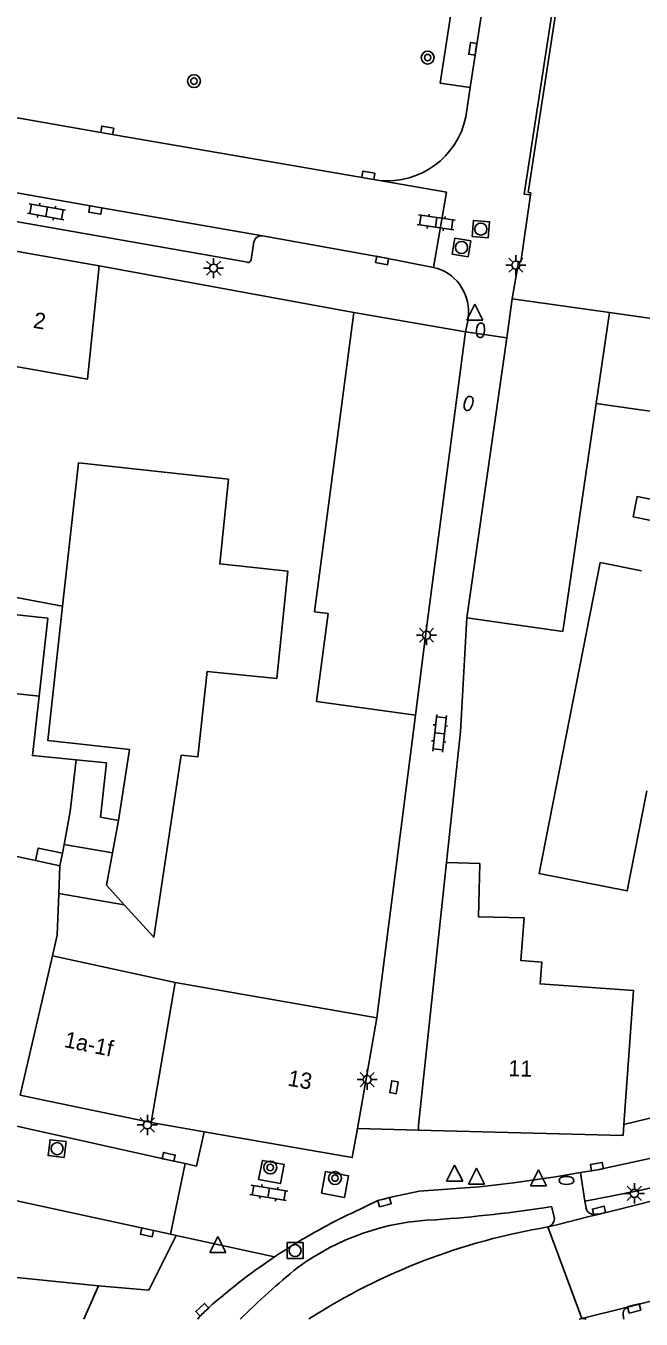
# Model space of a CAD drawing. Extents: x 132999 to 136000, y 398499 to 400501.
# Drawn here: x 133817.5 to 133855.8, y 398500 to 398580.4 of the extents above; entities that cross this region are included whole.
import ezdxf

# ---------------------------------------------------------------- set-up
doc = ezdxf.new("R2010")
doc.units = 0
for name, color, linetype in [('gg-afsc-erfafscheiding', 7, 'Continuous'), ('gg-afsc-hekwerk', 7, 'Continuous'), ('gg-afsc-muur', 7, 'Continuous'), ('gg-anno-huisnummerreeks BGT', 7, 'Continuous'), ('gg-bbg-bijgebouw', 7, 'Continuous'), ('gg-bbg-gedigitaliseerde bebouwing', 7, 'Continuous'), ('gg-bbg-gedigitaliseerde bijgebouw', 7, 'Continuous'), ('gg-bbg-hoofdgebouw', 7, 'Continuous'), ('gg-bbg-luifel en loopbrug', 7, 'Continuous'), ('gg-bbg-tussenscheiding', 7, 'Continuous'), ('gg-knt-verharding', 7, 'Continuous'), ('gg-knt-verharding nz', 7, 'Continuous'), ('gt-grn-weggrens', 7, 'Continuous'), ('gt-symb-boom', 7, 'Continuous'), ('gt-symb-brandkraan', 7, 'Continuous'), ('gt-symb-klinker verharding', 7, 'Continuous'), ('gt-symb-kolk', 7, 'Continuous'), ('gt-symb-kolk center center', 7, 'Continuous'), ('gt-symb-lichtmast', 7, 'Continuous'), ('gt-symb-rioolschacht', 7, 'Continuous'), ('gt-symb-waterafsluiter', 7, 'Continuous')]:
    doc.layers.add(name, color=color, linetype=linetype)

# ---------------------------------------------------------------- blocks, each defined once
blk = doc.blocks.new('gt0-KOLK')
at = {"layer": 'gt-symb-kolk'}
blk.add_lwpolyline([(0, 0), (0.375, 0), (0.375, 0.4), (-0.375, 0.4), (-0.375, 0), (0, 0)], dxfattribs=at)
blk = doc.blocks.new('gt0-RS')
at = {"layer": 'gt-symb-rioolschacht'}
blk.add_lwpolyline([(-0.5, -0.5), (0.5, -0.5), (0.5, 0.5), (-0.5, 0.5)], close=True, dxfattribs=at)
blk.add_circle((0, 0), 0.375, dxfattribs=at)
blk = doc.blocks.new('gt0-LMAST')
at = {"layer": 'gt-symb-lichtmast'}
for p, q in [((-0.182, 0.173), (-0.447, 0.438)), ((-0.005, 0.246), (-0.005, 0.621)), ((0.172, 0.173), (0.437, 0.438)), ((-0.255, -0.004), (-0.63, -0.004)), ((-0.182, -0.181), (-0.447, -0.446)), ((-0.005, -0.254), (-0.005, -0.629)), ((0.437, -0.446), (0.172, -0.181)), ((0.245, -0.004), (0.62, -0.004))]:
    blk.add_line(p, q, dxfattribs=at)
blk.add_circle((-0.005, -0.004), 0.25, dxfattribs=at)
blk = doc.blocks.new('gt0-BR')
at = {"layer": 'gt-symb-brandkraan'}
for centre, radius, start, end in [((-0.244, 0), 0.206, 107.56694, 252.43307), ((0.599, -2.664), 3, 106.89205, 107.56694), ((0, -0.691), 0.938, 73.10799, 106.89205), ((-0.599, -2.664), 3, 72.43309, 73.10799), ((0.244, 0), 0.206, 287.56695, 72.43309), ((0.599, 2.664), 3, 252.43307, 253.10797), ((0, 0.691), 0.938, 253.10797, 286.89206), ((-0.599, 2.664), 3, 286.89206, 287.56695)]:
    blk.add_arc(centre, radius, start, end, dxfattribs=at)
blk = doc.blocks.new('gt0-WAFSL')
at = {"layer": 'gt-symb-waterafsluiter'}
for p, q in [((-0.5, -0.333), (0, 0.667)), ((0, 0.667), (0.5, -0.333)), ((0.5, -0.333), (-0.5, -0.333))]:
    blk.add_line(p, q, dxfattribs=at)
blk = doc.blocks.new('gt0-BOOM')
at = {"layer": 'gt-symb-boom'}
for radius in [0.4, 0.2]:
    blk.add_circle((0, 0), radius, dxfattribs=at)
blk = doc.blocks.new('gt0-KOLKCC')
at = {"layer": 'gt-symb-kolk center center'}
blk.add_lwpolyline([(-0.375, 0.2), (0.375, 0.2), (0.375, -0.2), (-0.375, -0.2)], close=True, dxfattribs=at)
blk = doc.blocks.new('gt0-KL1')
at = {"layer": 'gt-symb-klinker verharding'}
for p, q in [((-1.15, 0.3), (1.15, 0.3)), ((-1, -0.3), (-1, 0.3)), ((-0.5, 0.3), (-0.5, 0.45)), ((0, -0.3), (0, 0.3)), ((0.5, 0.3), (0.5, 0.45)), ((1, -0.3), (1, 0.3)), ((-1.15, -0.3), (1.15, -0.3)), ((-0.5, -0.45), (-0.5, -0.3)), ((0.5, -0.45), (0.5, -0.3))]:
    blk.add_line(p, q, dxfattribs=at)

msp = doc.modelspace()

# ---------------------------------------------------------------- linework, layer by layer
at = {"layer": 'gg-afsc-erfafscheiding'}
msp.add_line((133812.811, 398545.642), (133819.826, 398544.351), dxfattribs=at)
msp.add_lwpolyline([(133818.358, 398538.736), (133817.951, 398535.05), (133820.675, 398534.777)], dxfattribs=at)
at = {"layer": 'gg-afsc-hekwerk'}
for p, q in [((133848.33, 398565.745), (133848.938, 398569.914)), ((133848.938, 398569.914), (133848.957, 398570.047)), ((133844.9, 398561.401), (133847.456, 398561.036))]:
    msp.add_line(p, q, dxfattribs=at)
at = {"layer": 'gg-afsc-muur'}
for p, q in [((133848.8, 398570.064), (133851.267, 398586.212)), ((133848.8, 398570.064), (133848.957, 398570.047)), ((133847.802, 398563.464), (133848.186, 398565.728)), ((133837.94, 398562.601), (133822.1, 398565.501)), ((133839.37, 398518.741), (133841.776, 398537.558)), ((133854.748, 398512.101), (133879.437, 398518.157))]:
    msp.add_line(p, q, dxfattribs=at)
for points in [[(133848.186, 398565.728), (133848.193, 398565.768), (133848.33, 398565.745)], [(133843.708, 398528.39), (133844.588, 398536.53), (133844.97, 398543.62)]]:
    msp.add_lwpolyline(points, dxfattribs=at)
at = {"layer": 'gg-bbg-bijgebouw'}
for p, q in [((133837.94, 398562.601), (133844.9, 398561.401)), ((133844.9, 398561.401), (133842.49, 398543.141)), ((133842.49, 398543.141), (133841.776, 398537.558))]:
    msp.add_line(p, q, dxfattribs=at)
msp.add_lwpolyline([(133820.81, 398553.261), (133830.14, 398552.231), (133829.6, 398546.971), (133833.84, 398546.511), (133833.16, 398539.841)], dxfattribs=at)
at = {"layer": 'gg-bbg-gedigitaliseerde bebouwing'}
for p, q in [((133847.802, 398563.464), (133853.859, 398562.604)), ((133821.37, 398558.451), (133815.18, 398559.543)), ((133853.03, 398556.935), (133850.957, 398542.765)), ((133850.957, 398542.765), (133844.97, 398543.62)), ((133814.922, 398529.225), (133818.147, 398528.527)), ((133818.147, 398528.527), (133819.648, 398528.202)), ((133843.708, 398528.39), (133845.786, 398528.339)), ((133826.825, 398520.938), (133819.205, 398522.588)), ((133839.37, 398518.741), (133826.825, 398520.938))]:
    msp.add_line(p, q, dxfattribs=at)
for points in [[(133845.786, 398528.339), (133845.704, 398525.019), (133848.535, 398524.95)], [(133819.583, 398526.477), (133819.485, 398523.88), (133819.205, 398522.588)], [(133848.535, 398524.95), (133848.345, 398522.298), (133849.635, 398522.206), (133849.538, 398520.846), (133855.344, 398520.431), (133854.748, 398512.101)]]:
    msp.add_lwpolyline(points, dxfattribs=at)
at = {"layer": 'gg-bbg-gedigitaliseerde bijgebouw'}
for p, q in [((133835.492, 398543.993), (133837.94, 398562.601)), ((133820.81, 398553.261), (133819.826, 398544.351)), ((133841.776, 398537.558), (133835.62, 398538.405)), ((133823.997, 398535.433), (133823.296, 398531.016)), ((133820.3, 398531.575), (133820.675, 398534.777)), ((133820.675, 398534.777), (133822.549, 398534.588)), ((133822.189, 398531.223), (133822.549, 398534.588)), ((133819.916, 398529.516), (133820.3, 398531.575)), ((133822.189, 398531.223), (133823.296, 398531.016)), ((133819.814, 398528.97), (133819.916, 398529.516)), ((133819.814, 398528.97), (133819.648, 398528.202)), ((133819.583, 398526.477), (133823.654, 398525.766))]:
    msp.add_line(p, q, dxfattribs=at)
for points in [[(133853.859, 398562.604), (133859.664, 398561.78), (133858.858, 398556.107), (133853.03, 398556.935)], [(133856.17, 398532.86), (133854.945, 398526.636), (133849.472, 398527.713), (133853.279, 398547.048), (133855.84, 398546.544)], [(133818.358, 398538.736), (133818.896, 398543.602), (133815.435, 398543.966)], [(133819.826, 398544.351), (133818.903, 398535.995), (133823.997, 398535.433)], [(133835.62, 398538.405), (133836.341, 398543.881), (133835.492, 398543.993)], [(133815.446, 398541.183), (133815.455, 398539.057), (133818.358, 398538.736)], [(133827.196, 398535.08), (133828.24, 398534.965), (133828.827, 398540.284), (133833.16, 398539.841)], [(133827.196, 398535.08), (133825.496, 398523.751), (133823.654, 398525.766)]]:
    msp.add_lwpolyline(points, dxfattribs=at)
at = {"layer": 'gg-bbg-hoofdgebouw'}
for p, q in [((133816.304, 398566.524), (133822.1, 398565.501)), ((133822.1, 398565.501), (133821.37, 398558.451)), ((133847.456, 398561.036), (133847.802, 398563.464)), ((133844.97, 398543.62), (133847.456, 398561.036)), ((133839.37, 398518.741), (133838.165, 398511.851)), ((133828.63, 398511.649), (133825.33, 398512.221)), ((133804.313, 398503.901), (133822.056, 398502.068)), ((133821.145, 398500), (133822.056, 398502.068))]:
    msp.add_line(p, q, dxfattribs=at)
for points in [[(133843.708, 398528.39), (133841.967, 398512.073), (133841.963, 398511.754)], [(133825.33, 398512.221), (133818.27, 398513.691), (133817.177, 398513.932)], [(133838.165, 398511.851), (133837.85, 398510.051), (133828.63, 398511.649)], [(133841.963, 398511.754), (133854.7, 398511.43), (133854.748, 398512.101)]]:
    msp.add_lwpolyline(points, dxfattribs=at)
at = {"layer": 'gg-bbg-luifel en loopbrug'}
for points in [[(133856.456, 398549.674), (133855.32, 398549.898), (133855.568, 398551.16), (133858.487, 398550.586)], [(133818.147, 398528.527), (133818.314, 398529.295), (133819.814, 398528.97)]]:
    msp.add_lwpolyline(points, dxfattribs=at)
at = {"layer": 'gg-bbg-tussenscheiding'}
for p, q in [((133853.03, 398556.935), (133853.859, 398562.604)), ((133822.92, 398528.991), (133823.296, 398531.016)), ((133822.92, 398528.991), (133819.916, 398529.516)), ((133819.648, 398528.202), (133819.583, 398526.477)), ((133817.177, 398513.932), (133819.205, 398522.588)), ((133825.33, 398512.221), (133826.825, 398520.938))]:
    msp.add_line(p, q, dxfattribs=at)
msp.add_lwpolyline([(133823.654, 398525.766), (133822.546, 398526.979), (133822.92, 398528.991)], dxfattribs=at)
at = {"layer": 'gg-knt-verharding'}
for p, q in [((133845.186, 398576.594), (133850.138, 398608.711)), ((133844.911, 398574.768), (133845.186, 398576.594)), ((133831.324, 398565.725), (133807.018, 398570.005)), ((133831.729, 398566.997), (133831.555, 398565.89)), ((133841.963, 398511.754), (133838.165, 398511.851)), ((133827.455, 398509.674), (133826.534, 398505.282)), ((133826.534, 398505.282), (133812.111, 398508.423)), ((133850.415, 398506.368), (133850.238, 398506.999)), ((133852.391, 398506.917), (133852.312, 398507.344)), ((133852.579, 398506.373), (133850.578, 398505.872)), ((133853.313, 398506.557), (133852.579, 398506.373)), ((133853.313, 398506.557), (133853.003, 398506.519)), ((133850.578, 398505.872), (133850.017, 398505.731)), ((133826.893, 398505.204), (133826.534, 398505.282)), ((133859.425, 398501.869), (133854.983, 398500.754)), ((133854.561, 398500.648), (133852.47, 398500.123)), ((133854.983, 398500.754), (133854.561, 398500.648)), ((133835.138, 398500), (133835.19, 398500.039)), ((133852.47, 398500.123), (133852.123, 398500.036)), ((133854.704, 398500.236), (133854.739, 398500))]:
    msp.add_line(p, q, dxfattribs=at)
for points in [[(133849.085, 398614.206), (133843.315, 398576.874), (133845.186, 398576.594)], [(133854.331, 398607.658), (133848.54, 398569.972), (133848.938, 398569.914)], [(133797.268, 398578.178), (133822.565, 398573.737), (133839.542, 398570.813)], [(133842.904, 398565.411), (133839.74, 398566.028), (133832.26, 398567.367)], [(133844.9, 398561.401), (133845.045, 398562.088), (133845.073, 398562.513)], [(133920.891, 398526.199), (133869.303, 398513.143), (133856.258, 398509.963), (133853.11, 398509.287), (133852.051, 398509.113)], [(133927.045, 398525.41), (133923.922, 398524.422), (133920.766, 398523.545), (133870.102, 398510.765), (133853.313, 398506.557)], [(133919.764, 398524.063), (133858.451, 398508.617), (133855.723, 398507.999), (133852.979, 398507.454), (133852.312, 398507.344)], [(133796.261, 398516.597), (133813.224, 398512.839), (133826.382, 398509.897), (133827.455, 398509.674)], [(133828.63, 398511.649), (133828.158, 398509.518), (133827.455, 398509.674)], [(133832.02, 398508.675), (133832.259, 398509.868), (133833.613, 398509.626), (133833.374, 398508.433), (133832.02, 398508.675)], [(133835.943, 398507.824), (133836.19, 398509.172), (133837.621, 398508.917), (133837.374, 398507.569), (133835.943, 398507.824)], [(133852.051, 398509.113), (133850.501, 398508.858), (133847.883, 398508.481), (133845.758, 398508.237), (133842.017, 398507.951), (133840.172, 398507.566), (133839.448, 398507.374), (133837.783, 398506.579)], [(133822.056, 398502.068), (133825.181, 398501.797), (133826.893, 398505.204)], [(133851.971, 398500), (133852.047, 398500.018), (133852.123, 398500.036)]]:
    msp.add_lwpolyline(points, dxfattribs=at)
for centre, radius, start, end in [((133840.024, 398575.781), 4.991, 264.46422, 348.28919), ((133832.198, 398566.89), 0.481, 82.58521, 167.15224), ((133831.375, 398565.898), 0.181, 253.72812, 357.34723), ((133842.27, 398562.676), 2.808, 356.67597, 76.94986), ((133837.582, 398586.746), 80.745, 273.86863, 279.01761), ((133852.892, 398507.019), 0.512, 191.45329, 282.47265), ((133843.562, 398490.813), 15.381, 91.98159, 126.31319), ((133854.016, 398472.424), 37.816, 115.42042, 121.04085), ((133849.857, 398506.274), 0.566, 286.41286, 9.59255), ((133856.454, 398466.807), 39.452, 99.38963, 122.61339), ((133853.466, 398473.308), 36.775, 121.01763, 123.79146), ((133853.946, 398472.517), 37.7, 123.72812, 132.16144), ((133868.02, 398462.053), 53.107, 129.20225, 134.39512), ((133855.129, 398500.341), 0.437, 109.435, 193.9503), ((133863.034, 398468.698), 46.817, 137.27601, 138.04096), ((133852.208, 398499.621), 0.423, 63.45701, 101.57292)]:
    msp.add_arc(centre, radius, start, end, dxfattribs=at)
at = {"layer": 'gg-knt-verharding nz'}
msp.add_lwpolyline([(133832.26, 398567.367), (133821.898, 398569.171), (133806.651, 398571.874)], dxfattribs=at)
at = {"layer": 'gt-grn-weggrens'}
for p, q in [((133852.312, 398507.344), (133852.051, 398509.113)), ((133850.017, 398505.731), (133852.123, 398500.036)), ((133826.893, 398505.204), (133833.013, 398503.871))]:
    msp.add_line(p, q, dxfattribs=at)
msp.add_lwpolyline([(133839.542, 398570.813), (133843.711, 398570.094), (133842.904, 398565.411)], dxfattribs=at)

# ---------------------------------------------------------------- block references
at = {"layer": 'gt-symb-boom'}
for p in [(133842.538, 398578.459), (133827.997, 398576.992), (133832.744, 398509.431), (133836.775, 398508.772)]:
    msp.add_blockref('gt0-BOOM', p, dxfattribs=at)
at = {"layer": 'gt-symb-brandkraan'}
for p, rotation in [((133845.83, 398561.499), 84.95825817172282), ((133845.085, 398556.95), -106.38630565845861)]:
    msp.add_blockref('gt0-BR', p, dxfattribs=dict(at, rotation=rotation))
msp.add_blockref('gt0-BR', (133851.175, 398508.627), dxfattribs=at)
at = {"layer": 'gt-symb-klinker verharding'}
for p, rotation in [((133818.825, 398568.87), -10.140793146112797), ((133843.072, 398568.21), -8.162509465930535), ((133843.283, 398536.426), 84.03296237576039), ((133832.652, 398507.854), 170.49998940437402)]:
    msp.add_blockref('gt0-KL1', p, dxfattribs=dict(at, rotation=rotation))
at = {"layer": 'gt-symb-kolk'}
for p, rotation in [((133845.545, 398578.973), 81.43053019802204), ((133822.565, 398573.737), -10.00096759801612), ((133838.814, 398570.938), -9.779390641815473), ((133821.898, 398569.171), 170.12244057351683), ((133839.74, 398566.028), 168.97335512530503), ((133826.382, 398509.897), -12.601456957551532), ((133853.11, 398509.287), 10.837910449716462), ((133839.81, 398507.47), -165.17189147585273), ((133853.248, 398506.549), 14.300277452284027), ((133825.116, 398505.591), 167.70402595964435), ((133828.378, 398500.724), -136.82408983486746), ((133855.343, 398500.86), -165.82485794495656)]:
    msp.add_blockref('gt0-KOLK', p, dxfattribs=dict(at, rotation=rotation))
at = {"layer": 'gt-symb-kolk center center', "rotation": -99.9050792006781}
msp.add_blockref('gt0-KOLKCC', (133840.44, 398514.42), dxfattribs=at)
at = {"layer": 'gt-symb-lichtmast'}
for p in [(133829.225, 398565.368), (133848.031, 398565.549), (133842.475, 398542.539), (133838.779, 398514.9), (133825.103, 398512.08), (133855.404, 398507.826)]:
    msp.add_blockref('gt0-LMAST', p, dxfattribs=at)
at = {"layer": 'gt-symb-rioolschacht'}
for p, rotation in [((133845.845, 398567.793), -4.8554478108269), ((133844.642, 398566.649), -9.45170942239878), ((133819.481, 398510.603), 82.9450518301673)]:
    msp.add_blockref('gt0-RS', p, dxfattribs=dict(at, rotation=rotation))
msp.add_blockref('gt0-RS', (133834.287, 398504.264), dxfattribs=at)
at = {"layer": 'gt-symb-waterafsluiter'}
for p in [(133845.47, 398562.452), (133844.218, 398508.916), (133845.574, 398508.731), (133849.437, 398508.622), (133829.481, 398504.482)]:
    msp.add_blockref('gt0-WAFSL', p, dxfattribs=at)

# ---------------------------------------------------------------- texts
at = {"layer": 'gg-anno-huisnummerreeks BGT'}
for s, rotation, p in [('2', 350.1, (133817.946, 398561.664)), ('1a-1f', 348.2, (133819.868, 398516.935)), ('11', 358.6, (133847.551, 398515.112)), ('13', 350.1, (133833.785, 398514.529))]:
    msp.add_text(s, height=1, rotation=rotation, dxfattribs=at).set_placement(p)

doc.saveas('drawing.dxf')
